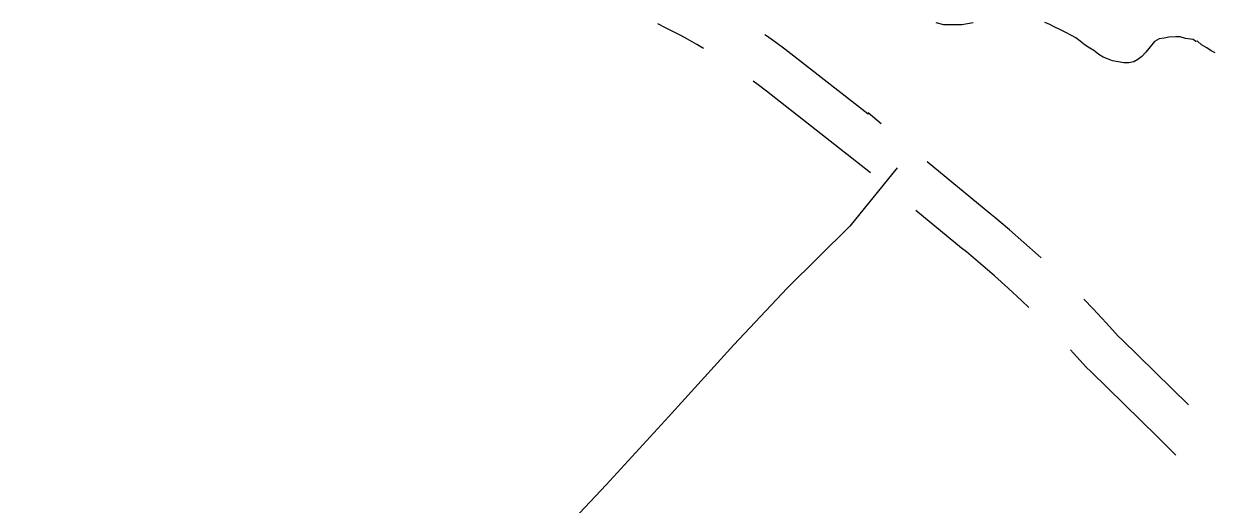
# Model space of a CAD drawing. Extents: x 3161514 to 3199414, y 831166 to 856601.
# Drawn here: x 3190836 to 3191633, y 847621 to 847943 of the extents above; entities that cross this region are included whole.
import ezdxf

# ---------------------------------------------------------------- set-up
doc = ezdxf.new("R2010")
doc.units = 0
for name, color, linetype in [('V-ROAD-CNTR', 7, 'Continuous'), ('V-SITE-VEGE', 7, 'Continuous'), ('V-WETL-SWMP', 7, 'Continuous')]:
    doc.layers.add(name, color=color, linetype=linetype)

msp = doc.modelspace()

# ---------------------------------------------------------------- linework, layer by layer
at = {"layer": 'V-ROAD-CNTR'}
for points in [[(3191292.31, 847926.54), (3191287.83, 847929.17), (3191281.66, 847932.64), (3191277.07, 847935.14), (3191272.12, 847937.53), (3191266.77, 847940.24), (3191261.59, 847942.97)], [(3191411.8, 847875.9), (3191402.88, 847883.27), (3191402.88, 847882.28), (3191353.08, 847921.39), (3191347.08, 847925.98), (3191340.97, 847930.48), (3191334.79, 847934.87), (3191333.63, 847935.67)], [(3191404.45, 847842.91), (3191334.7, 847897.68), (3191329.07, 847901.98), (3191325.66, 847904.49)], [(3191519.1, 847786), (3191517.27, 847787.7), (3191507.67, 847796.31), (3191497.91, 847804.75), (3191488.05, 847812.99), (3191484.75, 847815.67), (3191442.64, 847850.44)], [(3191510.86, 847752.57), (3191506.12, 847757.12), (3191497.05, 847765.54), (3191487.84, 847773.79), (3191478.48, 847781.89), (3191468.95, 847789.85), (3191465.72, 847792.48), (3191435.09, 847817.77)], [(3191618.28, 847687.25), (3191573.35, 847731.09), (3191571.17, 847733.17), (3191562.96, 847742.24), (3191554.14, 847751.65), (3191547.82, 847758.17)], [(3191609.62, 847653.38), (3191597.35, 847665.76), (3191552.49, 847709.52), (3191549.64, 847712.25), (3191540.89, 847721.92), (3191538.9, 847724.05)]]:
    msp.add_lwpolyline(points, dxfattribs=at)
at = {"layer": 'V-SITE-VEGE'}
for points in [[(3191473.43, 847943.77), (3191465.8, 847942.3), (3191453.87, 847942.23), (3191448.61, 847943.63)], [(3191422.56, 847846.42), (3191390.7, 847807.23), (3191348.5, 847765.55), (3191312.77, 847727.6), (3191268.8, 847679.25), (3191226.89, 847633.52)], [(3191226.89, 847633.52), (3191183.81, 847587.69), (3191138.49, 847538.97), (3191105.81, 847503.38), (3191072.22, 847467.79), (3191029.14, 847423.14), (3190989.73, 847380.57), (3190955.7, 847343.99), (3190914.06, 847298.71), (3190874.11, 847256.41), (3190839, 847219.55), (3190802.65, 847179.53), (3190756.71, 847129.09), (3190720.08, 847089.79), (3190682.29, 847049.4), (3190619.05, 846983.19), (3190578.93, 846939.36), (3190552.79, 846909.48), (3190523.86, 846878.51), (3190487.79, 846837.23), (3190437.18, 846783.16), (3190396.61, 846740.14), (3190362.04, 846703.1), (3190321.38, 846659.18)]]:
    msp.add_lwpolyline(points, dxfattribs=at)
at = {"layer": 'V-WETL-SWMP'}
for points in [[(3191563.87, 847919.44), (3191560.81, 847920.7), (3191557.99, 847922.46), (3191554.67, 847924.99), (3191551.85, 847926.76), (3191548.79, 847928.78), (3191545.46, 847931.31), (3191542.39, 847933.59), (3191539.58, 847935.1), (3191536.26, 847936.86), (3191532.68, 847938.63), (3191527.57, 847941.15), (3191524.5, 847942.66), (3191521.7, 847943.92)], [(3191636.2, 847923.42), (3191633.39, 847924.93), (3191630.58, 847926.95), (3191627, 847928.97), (3191624.19, 847931.25), (3191623.17, 847931.24), (3191621.38, 847932.5), (3191616.28, 847933.24), (3191612.7, 847934.24), (3191610.41, 847934.23), (3191609.65, 847934.22), (3191605.06, 847933.94), (3191601.75, 847933.41), (3191598.44, 847932.88), (3191595.4, 847931.08), (3191591.6, 847926.48), (3191589.58, 847923.92), (3191586.79, 847921.1), (3191584.25, 847919.05), (3191581.46, 847917.5), (3191578.15, 847916.72), (3191574.84, 847916.7), (3191571.02, 847917.44), (3191567.19, 847918.19), (3191563.87, 847919.44)]]:
    msp.add_lwpolyline(points, dxfattribs=at)

doc.saveas('drawing.dxf')
